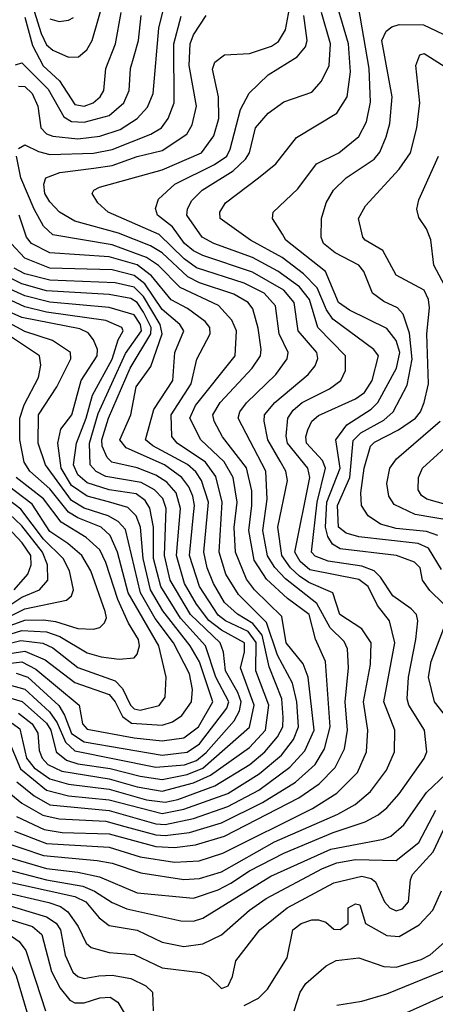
# Model space of a CAD drawing. Extents: x 501367 to 657802, y 482273 to 547541.
# Tile 295 of 656: x 600089 to 601420, y 498456 to 501612. Entities that reach past the tile are written whole.
import ezdxf

# ---------------------------------------------------------------- set-up
doc = ezdxf.new("R2010")
doc.units = 0

msp = doc.modelspace()

# ---------------------------------------------------------------- linework, layer by layer
at = {"layer": '0CON20XD'}
for points in [[(600123.8, 501673.8), (600157.7, 501567.7), (600175, 501531.5), (600195, 501513.9), (600245, 501491.4), (600277.1, 501492.9), (600304.1, 501515), (600321.2, 501545), (600375.5, 501735)], [(601445, 499740.9), (601402.3, 499782.3), (601379.6, 499815), (601372.1, 499855), (601353.6, 499873.6), (601296, 499895), (601115, 499915.8), (601090.7, 499930.7), (601075.8, 499955.8), (601068.8, 499985), (601072.6, 500065), (601115.3, 500175), (601101.3, 500265), (601136.6, 500313.4), (601215, 500363.5), (601236.5, 500385), (601295.5, 500494.5), (601307, 500545), (601295, 500584), (601265, 500622.4), (601145, 500681), (601110, 500705), (601068.9, 500805), (600941.6, 500905), (600931.1, 500925), (600898.5, 500975), (600901.1, 500995), (600979.7, 501070.3), (601039.7, 501150.3), (601111.5, 501185), (601175, 501237.5), (601200.2, 501285), (601212.5, 501347.5), (601208.4, 501455), (601156.9, 501755)], [(600024.8, 498934.8), (600175, 498891), (600275, 498879.9), (600344.5, 498864.5), (600465, 498813.8), (600645, 498796.6), (600725, 498823), (600765, 498844), (600825, 498883.8), (600935, 498940.1), (601093, 499007), (601195, 499041.3), (601236.9, 499063.1), (601265, 499085.3), (601305, 499130.8), (601385, 499243.8), (601393.2, 499265), (601385.3, 499335), (601335.2, 499415), (601330.2, 499435), (601334.5, 499505), (601358.4, 499625), (601364.4, 499685), (601360.2, 499705), (601343.4, 499723.4), (601283.8, 499765), (601245.1, 499825.1), (601224.9, 499844.9), (601185, 499860.4), (601076.8, 499876.8), (601035, 499892.5), (601024.1, 499905), (601041.8, 500065), (601068.9, 500175), (601058.9, 500198.9), (601007.5, 500255), (601005.2, 500275), (601012.2, 500297.8), (601025, 500325.4), (601046.4, 500343.6), (601165, 500397.2), (601193.4, 500416.6), (601218.3, 500455), (601238.4, 500535), (601223.5, 500555), (601092.2, 500652.2), (601071.9, 500681.9), (601042.1, 500752.2), (600997.7, 500797.7), (600929.6, 500849.6), (600827.8, 500905), (600731.2, 500975), (600729.4, 500995), (600748, 501025), (600853.9, 501105), (600909.8, 501150.2), (600975, 501234.1), (601105, 501312.2), (601137.7, 501365), (601148.3, 501445), (601142.2, 501535), (601095.1, 501695.1)], [(600078.1, 499058.1), (600166.7, 499016.7), (600225, 499007.2), (600375, 499002.8), (600525, 498961.4), (600585, 498958.4), (600652.4, 498967.6), (600745, 498994.6), (600982.6, 499117.4), (601047.8, 499162.2), (601099.4, 499215), (601128.8, 499275), (601138.9, 499335), (601131.9, 499425), (601142.4, 499535), (601139.2, 499595), (601128.5, 499618.5), (601083.1, 499663.1), (601040.5, 499740.5), (600939.8, 499819.8), (600906, 499856), (600883, 499893), (600868, 499975), (600881.5, 500075), (600877.4, 500165), (600788.7, 500335), (600794.3, 500355), (600815.8, 500384.2), (600909.5, 500475), (600945.8, 500525), (600949, 500545), (600920.5, 500605), (600908.5, 500695), (600872, 500735), (600807.9, 500767.9), (600655, 500817), (600615.7, 500845), (600535, 500923), (600372.1, 500995), (600338.5, 501025), (600320.6, 501055), (600325.8, 501065), (600344.8, 501075.2), (600545, 501130.9), (600671.6, 501185), (600710.2, 501239.8), (600726.3, 501295), (600726, 501365), (600706.6, 501453.4), (600713.9, 501476.1), (600745, 501499.7), (600825, 501503.7), (600895, 501527.6), (600918, 501542), (600940.4, 501579.6), (600956.2, 501665)], [(600025, 498979.7), (600165, 498933.3), (600336.7, 498916.8), (600385, 498907.9), (600477.2, 498877.2), (600615, 498855.7), (600665, 498858.9), (600735, 498880.5), (600905, 498976.6), (601108.4, 499065), (601163.2, 499096.8), (601212.3, 499137.7), (601264, 499206), (601289, 499265), (601290.2, 499335), (601255.2, 499425), (601290.9, 499615), (601273.6, 499685), (601234.6, 499734.6), (601205.5, 499795), (601175, 499817.8), (601018.7, 499848.7), (600987, 499875), (600970.7, 499905), (601018.7, 500145), (601012.1, 500175), (600946.6, 500255), (600942.8, 500277.2), (600947.7, 500335), (600965, 500360.6), (600993.3, 500385), (601081.3, 500428.7), (601118, 500455), (601132.4, 500487.6), (601132.8, 500535), (601044.4, 500625), (601017.7, 500715), (600985, 500755.6), (600915.7, 500805.7), (600835, 500850.2), (600710.4, 500895), (600672.8, 500915), (600623.9, 500985), (600626.2, 501005), (600639, 501031), (600673.5, 501065), (600772.9, 501127.1), (600811.7, 501165), (600824.8, 501185), (600844.2, 501265), (600885, 501312), (600935, 501348.2), (601025, 501380), (601055.4, 501415), (601079.7, 501465), (601084.1, 501535), (601055.7, 501635)], [(600085, 501398.4), (600105, 501397.6), (600128.2, 501375), (600146.6, 501335), (600156.4, 501265), (600175, 501245.9), (600195, 501238.8), (600275, 501230.3), (600345, 501238.9), (600410.2, 501259.8), (600464.9, 501295.1), (600498.6, 501331.4), (600516.3, 501375), (600534.5, 501585), (600550.4, 501649.6)], [(600105, 501619.6), (600129.2, 501529.2), (600164, 501464), (600216.3, 501416.3), (600265, 501340.2), (600295, 501334.6), (600324.1, 501345), (600346.8, 501365), (600358.3, 501385), (600364.7, 501455), (600395.9, 501535), (600413.5, 501635)], [(600042.2, 499145), (600095, 499101.2), (600162.3, 499062.3), (600215, 499050.1), (600365, 499042.9), (600425, 499026), (600525, 498999.3), (600555, 498996.7), (600632.9, 499007.1), (600735, 499037.7), (600866.7, 499103.3), (600971.9, 499168.1), (601034.8, 499225), (601065.5, 499275), (601083.9, 499345), (601068.9, 499555), (601036.7, 499626.7), (601016.5, 499705), (600947, 499756.9), (600879.1, 499819.1), (600839.9, 499879.9), (600822.8, 499975), (600832.8, 500055), (600832, 500102), (600815.5, 500175.5), (600738.8, 500275), (600711.5, 500325), (600707.8, 500345), (600730.7, 500385), (600833, 500495), (600860, 500535), (600862.4, 500555), (600852.9, 500622.9), (600835.6, 500685), (600820.5, 500705), (600775, 500732.5), (600665, 500768.5), (600627.4, 500787.4), (600545, 500864.6), (600507.5, 500887.5), (600405, 500928.1), (600265, 500966.1), (600216.6, 500995), (600185, 501028.1), (600169.4, 501055), (600165.5, 501085), (600172.2, 501105), (600217.6, 501122.4), (600326.2, 501136.2), (600385, 501144.6), (600465, 501173.9), (600545, 501193.1), (600624.6, 501245.4), (600641.7, 501275), (600654.8, 501335), (600631.8, 501465), (600634.8, 501535), (600645, 501563.1), (600685.8, 501625)], [(600075, 501467.7), (600095, 501473.4), (600179.7, 501389.7), (600230.4, 501300.4), (600255, 501286), (600295, 501283.1), (600374.9, 501305.1), (600421.9, 501345), (600439.2, 501385), (600443.6, 501455), (600455, 501495.6), (600469, 501545), (600477.8, 501625)], [(600085, 501199.1), (600105, 501211.1), (600149.1, 501189.1), (600185, 501179.7), (600325, 501183.6), (600385, 501195.7), (600508.5, 501245), (600542.5, 501265), (600564.8, 501295), (600583.4, 501345), (600582.4, 501535), (600606.4, 501623.6)], [(600185, 501614.2), (600215, 501606.3), (600245, 501610.3), (600260.9, 501619.1)], [(600823.6, 501376.4), (600885, 501434.7), (600977.3, 501492.7), (601003.9, 501525), (601009.4, 501545), (600999.2, 501625)], [(601439.6, 499849.6), (601398, 499918), (601365, 499933), (601175, 499953.9), (601135, 499966.4), (601110, 499985), (601106.7, 500055), (601146.1, 500145), (601156.9, 500263.1), (601181.9, 500288.1), (601255, 500328.8), (601284.8, 500355), (601329.9, 500440.1), (601346.4, 500523.6), (601337.5, 500607.5), (601317.7, 500667.7), (601298.9, 500688.9), (601255, 500708.9), (601218.8, 500735), (601190.8, 500805), (601175, 500824.7), (601099.4, 500865), (601062.5, 500895), (601054.8, 500915), (601056, 500975), (601070.2, 501025), (601094.3, 501065.7), (601134.6, 501105), (601224.9, 501165.1), (601242.7, 501187.3), (601263.1, 501236.9), (601275, 501278.8), (601282.5, 501365), (601249.1, 501545), (601262.9, 501575), (601281.3, 501588.6), (601305, 501596.2), (601382.5, 501595), (601465.9, 501555.9)], [(601428.6, 499958.6), (601391.8, 499971.8), (601295, 499980.9), (601244.9, 499994.9), (601205, 500022), (601183.9, 500055), (601181.5, 500095), (601191.8, 500175), (601212.6, 500245), (601225, 500257.9), (601302.3, 500297.7), (601356.7, 500335), (601373, 500355), (601385.1, 500384.9), (601398.4, 500445), (601393.3, 500605), (601402, 500688), (601398.2, 500715), (601384.2, 500745), (601295, 500793.4), (601251.8, 500871.8), (601195.6, 500905), (601188.1, 500915), (601173.8, 500975), (601196.5, 501015), (601305, 501132.7), (601340.8, 501185), (601360.8, 501265), (601371.2, 501345), (601358.4, 501465), (601370.9, 501499.1), (601385, 501503.1), (601460, 501455)], [(600071.5, 499011.5), (600175, 498971.6), (600375, 498960.1), (600475, 498928.9), (600585, 498911.8), (600664.2, 498915.8), (600739.7, 498940.3), (601026.5, 499083.5), (601105, 499133), (601170.5, 499199.5), (601200, 499265), (601203.6, 499335), (601190.3, 499425), (601212.7, 499545), (601214.8, 499615), (601185, 499659), (601114.2, 499705), (601091.8, 499775), (601015, 499808.2), (600985, 499827.8), (600956, 499855), (600928.5, 499895), (600916, 499985), (600946.3, 500135), (600941.1, 500165), (600922.9, 500197.1), (600884.2, 500265), (600871.5, 500325), (600873.1, 500345), (600905.7, 500385), (601013.2, 500475), (601035, 500502.9), (601043.6, 500526.4), (601040.6, 500545), (600980.8, 500615), (600968.5, 500705), (600934.5, 500745), (600835, 500802.6), (600675, 500855.6), (600645, 500871.1), (600616.5, 500895), (600577.7, 500947.7), (600530.6, 500985), (600523.3, 501006.7), (600532.9, 501037.1), (600585.9, 501085), (600712.7, 501147.3), (600752.1, 501175), (600763.3, 501196.7), (600795.6, 501324.4), (600823.6, 501376.4)], [(600079.4, 499169.4), (600134.6, 499124.6), (600185, 499095.7), (600375, 499077.7), (600525, 499034.7), (600555, 499032.1), (600645, 499051.2), (600755, 499090.3), (600855, 499142.7), (600953.7, 499216.3), (601001.8, 499268.2), (601032.3, 499335), (601012.8, 499505), (600997, 499547), (600942.4, 499615), (600928.8, 499698.8), (600841, 499785), (600815, 499819.2), (600780, 499905), (600776, 499984), (600785.8, 500065), (600772.2, 500145), (600744.3, 500195), (600669.4, 500265), (600633.5, 500335), (600651.6, 500375), (600779.2, 500535), (600783.2, 500615), (600768.6, 500648.6), (600725.8, 500695.8), (600603.1, 500753.1), (600533.9, 500823.9), (600495, 500850.1), (600385, 500890.2), (600195, 500922.6), (600165, 500949.8), (600135, 501004.1), (600092.8, 501105), (600078, 501175)], [(601458, 500745), (601415.7, 500825), (601406.3, 500906.3), (601392, 500942), (601367.8, 500977.8), (601361.1, 501005), (601367.2, 501035), (601430.7, 501175)], [(600052.4, 499302.4), (600090.7, 499210.7), (600175, 499142.1), (600245, 499124.4), (600375, 499111.9), (600545, 499067.1), (600615, 499081.3), (600755, 499131.6), (600856.2, 499195), (600927.4, 499255), (600965.4, 499305), (600981.5, 499345), (600976.7, 499425), (600962.2, 499485), (600914.9, 499575), (600879.3, 499679.3), (600789.2, 499769.2), (600748.7, 499835), (600727.9, 499905), (600737.2, 500065), (600717.3, 500147.3), (600684.2, 500194.2), (600592.9, 500255), (600576.5, 500276.5), (600574.2, 500345), (600638.4, 500445), (600656, 500524), (600699.3, 500605), (600697.7, 500625), (600682.7, 500645), (600626.7, 500686.7), (600573.6, 500713.6), (600511.2, 500791.2), (600465, 500826.1), (600375, 500852), (600185, 500865.1), (600126.6, 500895), (600110.4, 500915), (600086.5, 500985)], [(600065, 499357.3), (600089.1, 499339.1), (600110.7, 499245), (600135, 499214.4), (600185, 499178.8), (600245, 499161.4), (600375, 499145.4), (600495, 499111.8), (600555, 499104), (600595, 499112.6), (600713.9, 499156.1), (600825.5, 499224.5), (600873.9, 499265), (600915, 499312.9), (600931.4, 499345), (600932.7, 499375), (600928.8, 499435), (600887.6, 499537.6), (600865, 499639.3), (600836.1, 499676.1), (600786.1, 499706.1), (600745, 499744.1), (600709.9, 499805), (600689.6, 499855), (600678.4, 499905), (600693.6, 500065), (600671.5, 500135), (600652.8, 500162.8), (600626.7, 500186.7), (600515, 500246), (600492.2, 500265), (600518, 500362), (600578.8, 500455), (600585.8, 500545), (600614.3, 500615), (600601.4, 500635), (600545, 500682.6), (600489.5, 500765), (600455, 500791.7), (600385, 500810.1), (600185, 500815.1), (600105, 500847.4), (600061.4, 500895)], [(600085, 499389.4), (600128.5, 499355), (600146.9, 499325), (600150.9, 499269.1), (600161, 499245), (600178.5, 499225), (600223.8, 499203.8), (600375, 499178.8), (600465, 499153.2), (600545, 499139.6), (600645, 499165.4), (600699.9, 499190.1), (600825, 499279.1), (600876.2, 499335), (600887, 499415), (600845.6, 499525), (600845.8, 499615.8), (600820.5, 499650.5), (600747.9, 499685), (600725, 499702.9), (600665.1, 499795), (600632.7, 499895), (600645.9, 500025.9), (600649, 500055), (600643.2, 500085), (600630.5, 500115), (600608, 500145), (600553.1, 500185), (600429.9, 500239.9), (600409, 500265), (600444.9, 500345.1), (600461.3, 500435), (600509.2, 500500.8), (600545.4, 500605), (600538.7, 500635), (600484.8, 500724.8), (600455, 500754.2), (600395, 500768.4), (600185, 500777.1), (600105, 500797.8), (600070.4, 500815)], [(600034.3, 499444.3), (600096.7, 499426.7), (600175, 499356.9), (600188, 499335), (600205.5, 499265.5), (600239, 499239), (600275, 499226.5), (600378.4, 499211.6), (600475, 499186.8), (600545, 499176.2), (600625, 499192.8), (600675, 499212.4), (600825.3, 499344.7), (600840.3, 499415), (600795.7, 499535), (600809, 499585), (600809, 499615), (600735, 499654.9), (600695, 499686.6), (600655, 499738.4), (600616.6, 499805), (600591.3, 499895), (600603.6, 500045), (600589.9, 500095), (600559.7, 500129.7), (600525, 500152.2), (600465, 500176), (600383.8, 500193.8), (600369, 500209), (600353.3, 500245), (600351.8, 500265), (600373.6, 500335), (600442.3, 500495), (600508.8, 500605), (600509.9, 500625), (600485.1, 500675), (600465, 500705.6), (600445, 500717.8), (600375, 500731.6), (600175, 500743.3), (600095, 500764.9), (600014.2, 500805)], [(600076.9, 499516.9), (600115, 499504.9), (600213.9, 499413.9), (600232.5, 499382.4), (600254.2, 499324.2), (600295, 499297.1), (600545, 499254.9), (600625, 499264.5), (600665, 499291.4), (600752.4, 499405), (600758.3, 499425), (600716.7, 499505), (600684.4, 499605), (600603.8, 499693.8), (600540.4, 499795), (600517.8, 499885), (600516.9, 499985), (600506.1, 500046.1), (600491, 500071), (600461.8, 500091.8), (600375, 500105.1), (600305, 500127.4), (600275, 500153), (600260.7, 500185), (600270.6, 500255), (600302, 500335), (600321.5, 500408.5), (600385, 500523.9), (600403.7, 500586.3), (600419.8, 500615), (600416.4, 500625), (600365, 500648.1), (600175, 500674.4), (600105, 500691.2), (599931.2, 500771.2)], [(600055, 499480), (600105, 499466.5), (600183.7, 499393.7), (600208.6, 499358.6), (600235.9, 499295.9), (600265, 499268.1), (600525, 499216.5), (600616.2, 499223.8), (600655, 499237.7), (600686.5, 499263.5), (600775.3, 499364.7), (600792.9, 499397.1), (600798, 499425), (600787.5, 499455), (600747.9, 499525), (600742.1, 499585), (600731.3, 499615), (600635.7, 499705), (600570.9, 499815), (600552.5, 499895), (600557.5, 500045), (600546.9, 500076.9), (600520.7, 500105), (600478.1, 500128.1), (600365, 500147.8), (600333.3, 500163.3), (600314.5, 500185), (600312.5, 500255), (600340.2, 500349.8), (600428.1, 500541.9), (600478.6, 500615), (600475.8, 500635), (600455, 500666.2), (600375, 500689.7), (600185, 500707), (600105, 500726.7), (599989.1, 500779.1)], [(600015, 499543.8), (600095, 499553.3), (600140.5, 499530.5), (600278.8, 499415), (600290, 499355), (600305, 499337.7), (600455, 499309.8), (600545, 499300.7), (600615, 499310.5), (600661.5, 499345), (600707.6, 499425), (600665, 499553.3), (600635.1, 499605), (600547.1, 499717.1), (600507.8, 499785), (600484.1, 499885), (600476.1, 499985), (600462.1, 500022.1), (600435, 500048.5), (600373.1, 500066.9), (600304.3, 500084.3), (600255, 500118.9), (600221.2, 500175), (600210.3, 500255), (600220.3, 500299.7), (600255.9, 500345), (600286.1, 500455), (600336.8, 500535), (600337.9, 500555), (600325.6, 500585.6), (600308.4, 500608.4), (600281.3, 500621.3), (600095, 500657), (599918.8, 500735)], [(600015, 499573.7), (600105, 499588.1), (600170.4, 499560.4), (600265, 499487.8), (600375, 499449.1), (600394.9, 499425), (600418.2, 499378.2), (600446.7, 499356.7), (600545, 499351.2), (600578.2, 499361.8), (600608.4, 499381.6), (600639.4, 499425), (600642.3, 499465), (600633.2, 499515), (600581.3, 499615), (600522.6, 499692.6), (600475.6, 499775), (600427.5, 499977.5), (600404, 500004), (600372.2, 500022.2), (600295, 500046.7), (600255, 500071.3), (600171.5, 500185), (600147.7, 500255), (600149, 500345), (600208.1, 500435), (600252.4, 500525), (600251.6, 500545), (600193.3, 500583.3), (600105, 500612.3), (599999.3, 500669.3)], [(600015, 499603.2), (600092.2, 499622.2), (600163.2, 499613.2), (600195, 499598.9), (600275, 499536), (600395, 499492.3), (600418.2, 499468.2), (600443.5, 499415), (600455, 499403.1), (600475, 499399.3), (600535, 499413.7), (600555, 499440), (600558.1, 499505), (600534.8, 499605.2), (600436.5, 499775), (600401.5, 499905), (600378.9, 499958.9), (600350, 499985), (600275, 500014.9), (600245, 500033.9), (600185, 500107.9), (600121.5, 500165), (600103.3, 500193.3), (600089.5, 500265), (600089.1, 500335), (600102.8, 500377.2), (600148.4, 500465), (600156.6, 500505), (600152.2, 500535), (600000.3, 500635)], [(601475, 500005.3), (601356.1, 500026.1), (601288.3, 500058.3), (601271.1, 500085), (601264.7, 500125), (601274.2, 500175), (601295.4, 500204.6), (601435.6, 500325)], [(601488.5, 500048.5), (601393.1, 500075), (601376.4, 500086.4), (601365.8, 500105), (601366.9, 500145), (601379.7, 500175), (601487.2, 500272.8)], [(599988.8, 499621.2), (600095, 499654.1), (600175, 499650.4), (600217, 499635), (600305, 499582.6), (600349.5, 499569.5), (600407.2, 499562.8), (600455, 499566.9), (600465, 499578.1), (600472, 499605), (600469.2, 499625), (600437.3, 499677.3), (600403.2, 499753.2), (600365, 499871.8), (600345, 499912.6), (600301.9, 499951.9), (600221, 500001), (600165, 500076.2), (600077.3, 500145)], [(600037.6, 499662.4), (600105, 499687.1), (600165, 499688.6), (600203.5, 499683.5), (600275, 499661), (600325, 499658.4), (600345.7, 499664.3), (600360.8, 499679.1), (600366.6, 499695), (600362.6, 499715), (600316.2, 499845), (600287.7, 499895), (600243.4, 499933.4), (600185, 499972), (600128.9, 500058.9), (600025, 500137.6)], [(600019.3, 499680.7), (600105, 499723.9), (600238.3, 499751.7), (600254.8, 499765.2), (600261, 499785), (600247.9, 499845), (600228.3, 499885), (600165, 499946.5), (600092.8, 500042.8), (600010.4, 500105)], [(600005, 499701.4), (600095, 499760.5), (600151.6, 499785), (600179.2, 499815), (600177.9, 499865), (600161.4, 499905), (600095, 499989.2), (600055, 500028.4)], [(600070.9, 499785), (600114.5, 499835), (600125.6, 499864.4), (600123.8, 499895), (600096.4, 499935), (600049.5, 499985)], [(601480.2, 499345), (601418.1, 499425), (601398.9, 499505), (601407, 499555), (601455.6, 499684.4)], [(599976.5, 498906.5), (600175, 498854.9), (600291.1, 498835), (600328.7, 498818.7), (600385, 498781.9), (600432.2, 498762.2), (600605, 498723.2), (600645, 498722.8), (600675, 498731.9), (600893.1, 498866.9), (601085, 498953.8), (601254.8, 498985.2), (601278.2, 498995), (601318.9, 499031.1), (601391.7, 499135), (601455.1, 499194.9)], [(599935, 498874.7), (600265, 498802), (600300.8, 498785), (600343, 498733), (600375, 498708.1), (600465, 498693.7), (600544.6, 498655.4), (600615, 498641.5), (600675, 498649.8), (600735, 498678.3), (600825, 498757.8), (600877.9, 498795), (601059.2, 498890.8), (601105, 498909.1), (601165, 498920.6), (601295, 498917.1), (601367.8, 498975), (601421.6, 499078.4)], [(600015, 498820.4), (600182.4, 498782.4), (600219.7, 498769.7), (600242.9, 498752.9), (600276.5, 498705), (600301.9, 498651.9), (600318, 498638), (600375, 498622), (600455, 498615.6), (600545, 498572.6), (600668, 498558), (600695.2, 498545.2), (600735, 498506.2), (600756.9, 498515), (600770.8, 498545), (600780.8, 498595), (600857.9, 498695), (600945.4, 498765.4), (601095, 498845.9), (601185, 498866.7), (601215, 498858.8), (601228.3, 498848.3), (601258, 498785), (601274.1, 498765), (601295, 498755.6), (601315, 498762.1), (601334.3, 498785), (601340.8, 498855), (601347.6, 498872.4), (601412.9, 498945), (601465, 499054.2)], [(599090.2, 498379.8), (599185, 498495.4), (599275, 498570.7), (599372, 498638), (599555, 498736.8), (599645, 498812.8), (599706.7, 498836.7), (599745, 498838.9), (599895, 498792.4), (600025, 498781.5), (600175, 498736.6), (600205.7, 498715.7), (600219.9, 498695), (600233.8, 498613.8), (600258.6, 498558.6), (600275, 498545.2), (600295, 498539.1), (600342.7, 498547.3), (600385, 498549.2), (600445, 498538.5), (600492.3, 498515), (600513.8, 498495), (600516.2, 498435)], [(600808.2, 498451.9), (600854.3, 498475.7), (600882.1, 498505), (600945.3, 498605), (600964.1, 498695), (600990.4, 498715), (601025, 498727), (601046.3, 498726.4), (601069.4, 498719.4), (601095, 498696.5), (601115, 498695.5), (601141.2, 498715), (601141.2, 498765), (601165, 498778.2), (601178.1, 498775), (601197.1, 498715), (601265, 498676.9), (601305, 498673.7), (601368.9, 498711.1), (601412.4, 498757.6), (601439.9, 498820.1)], [(599185, 498436.7), (599265, 498505.7), (599455, 498626), (599655, 498763.6), (599695, 498779.9), (599735, 498784.2), (599841, 498751), (599895, 498743.6), (600015, 498740.8), (600129.7, 498705), (600159.4, 498679.4), (600191, 498561), (600218.1, 498508.1), (600249.1, 498469.1), (600265, 498461), (600295, 498460.7), (600345, 498476.9), (600379, 498479), (600402.6, 498462.6), (600437.4, 498405)], [(599255, 498440.9), (599435, 498546.3), (599615, 498687.1), (599675, 498709.4), (599735, 498715.9), (599815, 498696), (599895, 498692.5), (599985, 498700.6), (600024.2, 498694.2), (600051.6, 498681.6), (600087.1, 498657.1), (600108.2, 498628.2), (600171.6, 498435)], [(600968.2, 498435), (600987.2, 498495), (601005, 498522.3), (601070.4, 498579.6), (601103.1, 498596.9), (601175, 498605.3), (601255, 498577.7), (601295, 498574.8), (601375, 498599.2), (601403.3, 498615), (601494.7, 498695)], [(599275, 498387.9), (599491.9, 498508.1), (599535, 498542.9), (599564.5, 498585), (599599.6, 498620.4), (599655, 498647.6), (599725.1, 498654.9), (599834.5, 498635.5), (599975, 498644.6), (600005, 498640.5), (600025, 498632), (600045, 498613.3), (600077.6, 498547.6), (600137.5, 498345)], [(601105, 498453.3), (601185, 498466.5), (601265, 498489.1), (601525, 498595.8)], [(601319.5, 498425), (601465, 498490.8)]]:
    msp.add_lwpolyline(points, dxfattribs=at)

doc.saveas('drawing.dxf')
